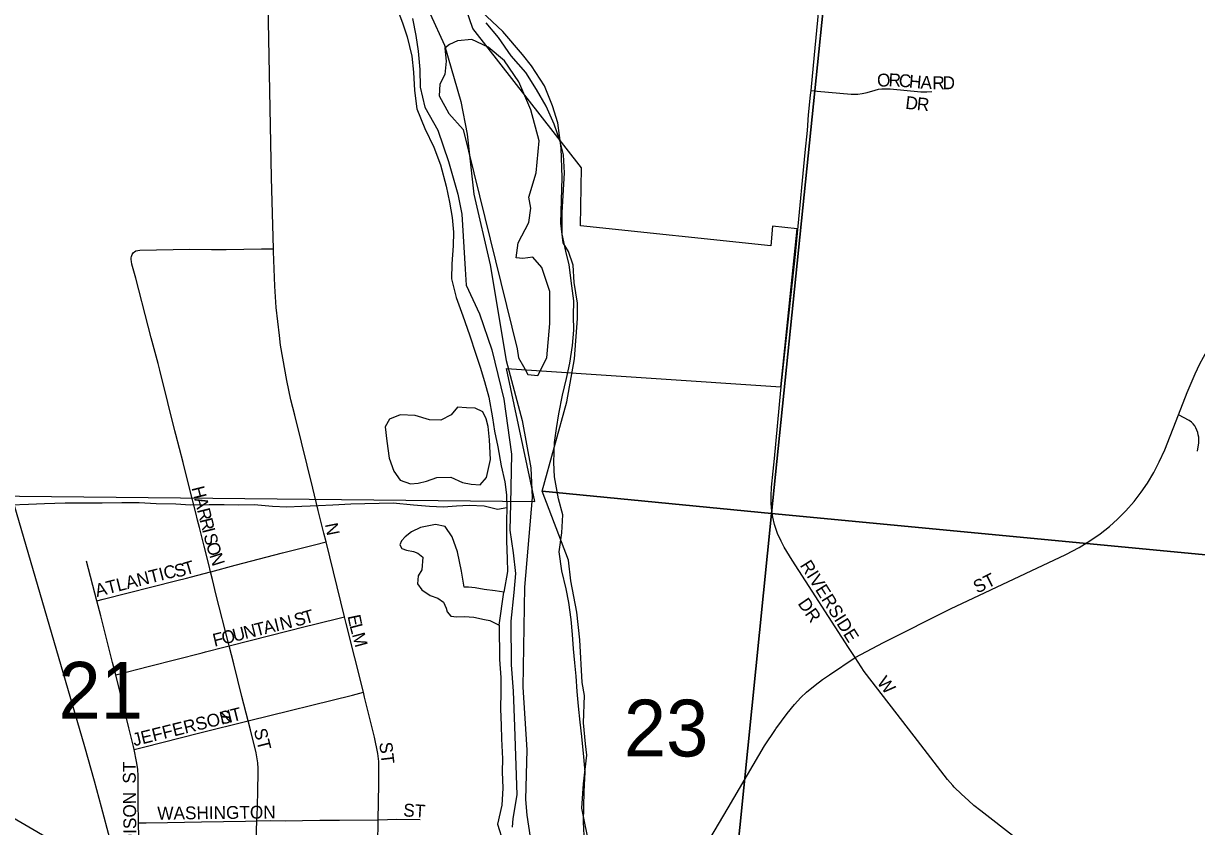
# Model space of a CAD drawing. Extents: x 0 to 680, y 0 to 440.
# Drawn here: x 476.14 to 491.37, y 337.6 to 348.03 of the extents above; entities that cross this region are included whole.
import ezdxf

# ---------------------------------------------------------------- set-up
doc = ezdxf.new("R2010")
doc.units = 0
for name, color, linetype in [('GM_X_City_Street', 7, 'Continuous'), ('GM_X_City_Street_Text', 7, 'Continuous'), ('GM_X_Corporation', 7, 'Continuous'), ('GM_X_County_Road', 7, 'Continuous'), ('GM_X_Major_River', 7, 'Continuous'), ('GM_X_Minor_Lake', 7, 'Continuous'), ('GM_X_Minor_River', 7, 'Continuous'), ('GM_X_Rail_Line', 7, 'Continuous'), ('GM_X_Section', 7, 'Continuous'), ('GM_X_Section_Text', 7, 'Continuous'), ('GM_X_State_Route', 7, 'Continuous'), ('GM_X_Township', 7, 'Continuous')]:
    doc.layers.add(name, color=color, linetype=linetype)

msp = doc.modelspace()

# ---------------------------------------------------------------- linework, layer by layer
at = {"layer": 'GM_X_City_Street'}
for points in [[(486.317, 346.64), (486.333, 346.84), (486.358, 347.097)], [(486.365, 347.156), (486.443, 347.15), (486.886, 347.112), (486.973, 347.112), (487.028, 347.117), (487.092, 347.132), (487.197, 347.164), (487.241, 347.175), (487.286, 347.18), (487.392, 347.181), (487.792, 347.139), (487.868, 347.139), (487.934, 347.145)], [(491.136, 342.946), (491.25, 343.237), (491.355, 343.478), (491.416, 343.607), (491.511, 343.78), (491.598, 343.921), (491.711, 344.083), (491.826, 344.231), (491.933, 344.356), (492.048, 344.475), (492.16, 344.58), (492.278, 344.681), (492.4, 344.774), (492.536, 344.867), (492.687, 344.959), (492.738, 344.987)], [(485.973, 343.265), (485.985, 343.39)], [(486.937, 339.793), (486.85, 339.925), (486.12, 341.057), (486.017, 341.226), (485.976, 341.304), (485.931, 341.406), (485.892, 341.522), (485.868, 341.619), (485.855, 341.696), (485.846, 341.795), (485.845, 341.895), (485.852, 342.006), (485.872, 342.213), (485.889, 342.377), (485.973, 343.265)], [(486.937, 339.793), (487.305, 339.989), (488.178, 340.425), (489.672, 341.132), (489.845, 341.225), (489.985, 341.31), (490.119, 341.402), (490.24, 341.496), (490.345, 341.59), (490.452, 341.698), (490.56, 341.82), (490.654, 341.94), (490.734, 342.057), (490.816, 342.198), (490.886, 342.334), (490.958, 342.492), (491.136, 342.946)], [(491.385, 342.472), (491.401, 342.583), (491.402, 342.606), (491.401, 342.63), (491.399, 342.656), (491.394, 342.685), (491.386, 342.716), (491.376, 342.745), (491.363, 342.776), (491.347, 342.803), (491.328, 342.828), (491.307, 342.851), (491.274, 342.874), (491.136, 342.946)], [(478.399, 341.58), (478.375, 341.674), (478.294, 341.994)], [(479.987, 341.616), (479.964, 341.705), (479.897, 341.994)], [(478.566, 340.907), (478.544, 341), (478.483, 341.239), (478.424, 341.481), (478.399, 341.58)], [(480.067, 341.296), (480.039, 341.41), (479.987, 341.616)], [(478.566, 340.907), (478.57, 340.908), (478.888, 340.992), (479.503, 341.152), (479.917, 341.258), (480.067, 341.296)], [(480.305, 340.321), (480.067, 341.296)], [(477.09, 340.53), (476.955, 341.045)], [(477.09, 340.53), (477.172, 340.551), (478.127, 340.796), (478.254, 340.826), (478.317, 340.842), (478.566, 340.907)], [(478.808, 339.947), (478.8, 339.979), (478.641, 340.606), (478.59, 340.807), (478.566, 340.907)], [(477.335, 339.57), (477.295, 339.731), (477.141, 340.336), (477.09, 340.53)], [(478.808, 339.947), (479.081, 340.017), (479.811, 340.201), (479.905, 340.221), (480.305, 340.321)], [(480.552, 339.342), (480.326, 340.238), (480.305, 340.321)], [(477.335, 339.57), (477.775, 339.68), (478.459, 339.855), (478.501, 339.866), (478.741, 339.93), (478.808, 339.947)], [(479.054, 338.973), (478.972, 339.288), (478.868, 339.714), (478.808, 339.947)], [(485.902, 338.859), (485.907, 338.868), (486.053, 339.068), (486.149, 339.183), (486.234, 339.274), (486.308, 339.345), (486.417, 339.437), (486.514, 339.51), (486.606, 339.571), (486.937, 339.793)], [(488.208, 338.13), (488.138, 338.212), (487.702, 338.773), (487.054, 339.614), (486.937, 339.793)], [(477.574, 338.598), (477.565, 338.638), (477.504, 338.882), (477.335, 339.57)], [(479.054, 338.973), (479.072, 338.977), (480.411, 339.307), (480.552, 339.342)], [(480.753, 338.429), (480.753, 338.443), (480.741, 338.548), (480.697, 338.76), (480.567, 339.281), (480.552, 339.342)], [(477.574, 338.598), (477.694, 338.628), (478.426, 338.814), (479.054, 338.973)], [(479.168, 337.672), (479.171, 337.765), (479.175, 337.842), (479.182, 338.083), (479.185, 338.28), (479.185, 338.353), (479.179, 338.426), (479.157, 338.555), (479.085, 338.854), (479.054, 338.973)], [(483.873, 335.438), (484.652, 336.765), (484.798, 337.015), (485.29, 337.844), (485.759, 338.648), (485.902, 338.859)], [(477.63, 337.647), (477.628, 337.925), (477.628, 338.113), (477.628, 338.256), (477.622, 338.343), (477.605, 338.445), (477.574, 338.598)], [(480.744, 337.688), (480.754, 338.15), (480.753, 338.429)], [(491.569, 335.689), (491.244, 335.821), (491.115, 335.885), (491.02, 335.942), (490.9, 336.022), (490.293, 336.474), (489.433, 337.13), (488.572, 337.804), (488.481, 337.871), (488.409, 337.935), (488.319, 338.018), (488.225, 338.112), (488.208, 338.13)], [(477.63, 337.647), (477.732, 337.649), (478.006, 337.652), (478.449, 337.66), (479.022, 337.669), (479.168, 337.672)], [(477.637, 336.754), (477.637, 336.932), (477.637, 337.158), (477.634, 337.461), (477.63, 337.647)], [(479.192, 337.193), (479.169, 337.226), (479.162, 337.241), (479.158, 337.255), (479.155, 337.295), (479.168, 337.672)], [(479.168, 337.672), (479.351, 337.676), (479.536, 337.675), (479.986, 337.68), (480.239, 337.68), (480.744, 337.688)], [(480.717, 336.294), (480.717, 336.294), (480.737, 337.365), (480.744, 337.688)], [(480.744, 337.688), (480.986, 337.693), (481.287, 337.689)]]:
    msp.add_lwpolyline(points, dxfattribs=at)
at = {"layer": 'GM_X_Corporation'}
msp.add_lwpolyline([(465.546, 366.947), (465.725, 357.839), (470.952, 357.872), (471.301, 356.258), (471.71, 354.898), (472.494, 352.709), (472.928, 350.734), (473.791, 348.477), (475.002, 344.613), (475.662, 341.892), (482.777, 341.822), (482.412, 343.548), (485.972, 343.309), (486.183, 345.363), (485.865, 345.397), (485.842, 345.14), (483.373, 345.4), (483.385, 346.155), (481.973, 347.962), (481.493, 349.356), (480.69, 351.687), (479.958, 356.311), (479.748, 356.3), (479.247, 359.865)], dxfattribs=at)
at = {"layer": 'GM_X_County_Road'}
for points in [[(479.385, 345.103), (479.357, 346.022), (479.314, 348.278), (479.305, 348.592), (479.299, 348.996), (479.289, 349.301), (479.257, 349.667), (479.181, 350.364)], [(486.365, 347.156), (486.408, 347.622), (486.463, 348.161), (486.502, 348.548)], [(486.358, 347.097), (486.365, 347.156)], [(485.985, 343.39), (486.162, 345.03), (486.188, 345.305), (486.288, 346.355), (486.317, 346.64)], [(477.549, 345.028), (477.558, 345.042), (477.568, 345.054), (477.577, 345.063)], [(477.577, 345.063), (477.596, 345.074), (477.621, 345.08), (477.647, 345.083), (478.296, 345.098), (478.578, 345.092), (478.771, 345.095), (479.227, 345.101), (479.385, 345.103)], [(479.897, 341.994), (479.746, 342.59), (479.659, 342.94), (479.611, 343.141), (479.559, 343.392), (479.506, 343.68), (479.476, 343.851), (479.46, 343.978), (479.419, 344.341), (479.401, 344.619), (479.386, 345.066), (479.385, 345.103)], [(477.796, 343.947), (477.756, 344.098), (477.595, 344.722), (477.546, 344.902), (477.538, 344.938), (477.536, 344.963), (477.536, 344.984), (477.539, 345.002), (477.549, 345.028)], [(477.908, 343.524), (477.886, 343.611), (477.796, 343.947)], [(478.011, 343.108), (477.908, 343.524)], [(478.116, 342.689), (478.102, 342.74), (478.011, 343.108)], [(478.294, 341.994), (478.21, 342.327), (478.116, 342.689)]]:
    msp.add_lwpolyline(points, dxfattribs=at)
at = {"layer": 'GM_X_Major_River'}
msp.add_line((482.316, 340.214), (482.375, 340.643), dxfattribs=at)
for points in [[(480.98, 348.245), (481.062, 348.022), (481.118, 347.854), (481.179, 347.605), (481.201, 347.397), (481.216, 347.156), (481.244, 346.922), (481.351, 346.665), (481.466, 346.422), (481.554, 346.192), (481.628, 345.916), (481.67, 345.708), (481.706, 345.507), (481.721, 345.319), (481.717, 345.139), (481.698, 344.905), (481.694, 344.711), (481.755, 344.469), (481.843, 344.233), (481.931, 343.983), (482.012, 343.734), (482.068, 343.566), (482.124, 343.377), (482.18, 343.175), (482.227, 342.907), (482.256, 342.732), (482.298, 342.531), (482.34, 342.282), (482.388, 342.074), (482.411, 341.906), (482.414, 341.739), (482.41, 341.565), (482.411, 341.311), (482.419, 341.077), (482.421, 340.91), (482.375, 340.643)], [(483.419, 337.483), (483.409, 337.657), (483.418, 338.052), (483.431, 338.305), (483.416, 338.506), (483.388, 338.768), (483.366, 338.955), (483.344, 339.163), (483.328, 339.351), (483.313, 339.552), (483.297, 339.726), (483.281, 339.907), (483.265, 340.094), (483.25, 340.289), (483.221, 340.51), (483.185, 340.685), (483.13, 340.92), (483.096, 341.168), (483.129, 341.415), (483.141, 341.649), (483.085, 341.857), (483.032, 342.139), (483.023, 342.327), (483.035, 342.587), (483.06, 342.767), (483.091, 342.96), (483.137, 343.2), (483.189, 343.419), (483.233, 343.619), (483.265, 343.846), (483.283, 344.046), (483.281, 344.233), (483.286, 344.427), (483.257, 344.621), (483.223, 344.896), (483.18, 345.071), (483.132, 345.293), (483.132, 345.574), (483.152, 345.868), (483.164, 346.088), (483.149, 346.322), (483.106, 346.497), (483.031, 346.72), (482.923, 346.956), (482.801, 347.173), (482.659, 347.39), (482.47, 347.609), (482.308, 347.846), (482.146, 348.037)], [(482.702, 345.771), (482.796, 346.09), (482.832, 346.504), (482.728, 346.907), (482.569, 347.272), (482.382, 347.544), (482.172, 347.723), (481.96, 347.821), (481.772, 347.805), (481.671, 347.754), (481.61, 347.709), (481.626, 347.541), (481.608, 347.368), (481.545, 347.242), (481.535, 347.089), (481.663, 346.858), (481.846, 346.653), (482.549, 343.802)], [(482.549, 343.802), (482.566, 343.688), (482.63, 343.573), (482.688, 343.471), (482.815, 343.455), (482.934, 343.686), (482.971, 344.133), (482.974, 344.548), (482.868, 344.858), (482.75, 344.994), (482.623, 344.977), (482.536, 344.986), (482.561, 345.179), (482.701, 345.443), (482.725, 345.63), (482.702, 345.771)], [(482.375, 340.643), (482.262, 340.659), (482.122, 340.676), (482.002, 340.699), (481.915, 340.707), (481.862, 340.709), (481.826, 340.917), (481.772, 341.165), (481.703, 341.361), (481.612, 341.497), (481.486, 341.52), (481.291, 341.484), (481.176, 341.427), (481.094, 341.362), (481.046, 341.309), (481.025, 341.256), (481.051, 341.209), (481.11, 341.187), (481.204, 341.172), (481.257, 341.151), (481.322, 341.096), (481.312, 340.935), (481.263, 340.856), (481.254, 340.75), (481.312, 340.675), (481.418, 340.599), (481.517, 340.563), (481.59, 340.514), (481.628, 340.433), (481.64, 340.386), (481.686, 340.332), (481.766, 340.323), (481.866, 340.327), (481.986, 340.318), (482.126, 340.288), (482.193, 340.273), (482.316, 340.214)], [(482.316, 340.214), (482.321, 339.769), (482.336, 339.534), (482.338, 339.347), (482.333, 339.126), (482.342, 338.912), (482.344, 338.738), (482.358, 338.477), (482.354, 338.31), (482.363, 338.096), (482.351, 337.876), (482.292, 337.63), (482.367, 337.394)]]:
    msp.add_lwpolyline(points, dxfattribs=at)
at = {"layer": 'GM_X_Minor_Lake'}
for points in [[(481.775, 343.044), (481.693, 342.946), (481.557, 342.875), (481.41, 342.879), (481.225, 342.937), (481.031, 342.948), (480.889, 342.891), (480.833, 342.792), (480.856, 342.604), (480.884, 342.383), (480.947, 342.214), (481.031, 342.099), (481.164, 342.049), (481.264, 342.06), (481.372, 342.084)], [(481.372, 342.084), (481.507, 342.134), (481.687, 342.137), (481.84, 342.067), (481.953, 342.044), (482.066, 342.035), (482.149, 342.133), (482.201, 342.366), (482.187, 342.62), (482.171, 342.794), (482.146, 342.895), (482.102, 342.983), (482.003, 343.032), (481.889, 343.035), (481.775, 343.044)]]:
    msp.add_lwpolyline(points, dxfattribs=at)
at = {"layer": 'GM_X_Minor_River'}
msp.add_lwpolyline([(482.414, 341.739), (482.293, 341.715), (482.12, 341.759), (481.926, 341.77), (481.759, 341.761), (481.591, 341.745), (481.411, 341.756), (481.204, 341.774), (480.937, 341.8), (480.389, 341.786), (480.154, 341.771), (479.967, 341.762), (479.753, 341.754), (479.558, 341.745), (479.371, 341.756), (479.131, 341.775), (478.93, 341.773), (478.743, 341.777), (478.549, 341.775), (478.308, 341.774), (478.115, 341.785), (477.861, 341.791), (477.64, 341.803), (477.413, 341.801), (477.159, 341.8), (476.925, 341.799), (476.677, 341.798), (476.41, 341.791), (476.202, 341.782), (475.975, 341.774)], dxfattribs=at)
at = {"layer": 'GM_X_Rail_Line'}
msp.add_lwpolyline([(477.258, 337.445), (477.152, 337.849), (477.06, 338.189), (476.932, 338.632), (476.045, 341.679), (475.126, 344.789), (474.467, 347.045), (473.249, 351.201), (472.764, 352.851), (472.23, 354.797), (472.128, 355.244), (472.052, 355.678), (471.968, 356.165), (471.882, 356.84), (471.781, 358.075), (471.631, 365.87)], dxfattribs=at)
at = {"layer": 'GM_X_Section'}
for points in [[(487.63, 359.026), (485.85, 341.665), (482.872, 341.954), (483.194, 343.116), (483.291, 343.675), (483.334, 344.195), (483.331, 344.395), (483.29, 344.663), (483.274, 344.89), (483.217, 345.065), (483.146, 345.18), (483.117, 345.434), (483.135, 346.028), (483.122, 346.408), (483.075, 346.736), (483.006, 346.958), (482.904, 347.22), (482.735, 347.477), (482.618, 347.626), (482.363, 347.924), (482.087, 348.183)], [(481.191, 348.093), (481.234, 347.872), (481.263, 347.671), (481.286, 347.43), (481.288, 347.203), (481.35, 346.942), (481.518, 346.645), (481.657, 346.235), (481.776, 345.813), (481.831, 345.551), (481.871, 344.836), (481.887, 344.629), (482.061, 344.259), (482.219, 343.789), (482.374, 343.151), (482.474, 342.435), (482.462, 341.788), (482.455, 341.448), (482.496, 341.153), (482.525, 340.886), (482.507, 340.639), (482.466, 340.266), (482.469, 339.699), (482.496, 339.358), (482.514, 338.897), (482.544, 338.009), (482.492, 337.703), (482.483, 337.589)], [(491.696, 332.311), (491.304, 332.432), (490.351, 332.877), (489.936, 333.125), (489.518, 333.279), (488.972, 333.383), (488.322, 333.589), (487.991, 333.715), (487.766, 333.846), (487.588, 333.929), (486.959, 334.208), (486.51, 334.457), (486.029, 334.8), (485.896, 334.856), (485.186, 335.056), (485.85, 341.665), (503.581, 339.978)]]:
    msp.add_lwpolyline(points, dxfattribs=at)
for points in [[(505.116, 357.444), (503.581, 339.978), (485.85, 341.665), (487.63, 359.026)], [(485.85, 341.665), (485.186, 335.056), (484.76, 335.871), (484.551, 336.096), (484.406, 336.218), (484.012, 336.559), (483.725, 336.912), (483.583, 337.135), (483.493, 337.323), (483.389, 337.839), (483.408, 338.153), (483.455, 338.526), (483.438, 338.673), (483.41, 338.947), (483.423, 339.301), (483.393, 339.468), (483.363, 340.022), (483.323, 340.384), (483.244, 340.792), (483.215, 341.06), (482.872, 341.954)]]:
    msp.add_lwpolyline(points, close=True, dxfattribs=at)
at = {"layer": 'GM_X_State_Route'}
msp.add_lwpolyline([(482.114, 334.092), (481.334, 334.55), (480.686, 334.945), (480.263, 335.203), (479.272, 335.789), (478.626, 336.171), (477.637, 336.754), (477.183, 337.019), (476.051, 337.68), (475.689, 337.891), (474.823, 338.397), (474.034, 338.859), (473.564, 339.135), (473.034, 339.447), (472.656, 339.669), (471.071, 340.602), (469.854, 341.32), (468.952, 341.852)], dxfattribs=at)
at = {"layer": 'GM_X_Township'}
msp.add_lwpolyline([(481.419, 348.152), (481.604, 347.746), (481.816, 347.014), (481.901, 346.591), (481.986, 345.812), (482.198, 344.892), (482.406, 343.65), (482.614, 342.871), (482.724, 342.258), (482.745, 341.872), (482.643, 340.707), (482.621, 339.408), (482.673, 338.595), (482.655, 337.952), (482.673, 337.747), (482.716, 337.462)], dxfattribs=at)
msp.add_lwpolyline([(481.419, 348.152), (481.604, 347.746), (481.816, 347.014), (481.901, 346.591), (481.986, 345.812), (482.198, 344.892), (482.406, 343.65), (482.614, 342.871), (482.724, 342.258), (482.745, 341.872), (482.643, 340.707), (482.621, 339.408), (482.673, 338.595), (482.655, 337.952), (482.673, 337.747), (482.716, 337.462)], dxfattribs=at)

# ---------------------------------------------------------------- texts
at = {"layer": 'GM_X_City_Street_Text'}
for s, height, rotation, p in [('O', 0.167, 3.9377, (487.228, 347.204)), ('R', 0.167, 357.6191, (487.369, 347.214)), ('C', 0.167, 354.8451, (487.499, 347.209)), ('H', 0.167, 354.7244, (487.631, 347.197)), ('A', 0.167, 357.0431, (487.784, 347.183)), ('R', 0.167, 359.9228, (487.94, 347.175)), ('D', 0.167, 359.9929, (488.073, 347.175)), ('D', 0.167, 353.2978, (487.584, 346.922)), ('R', 0.167, 354.4919, (487.733, 346.905)), ('H', 0.167, 284.3119, (478.318, 341.997)), ('A', 0.167, 284.3322, (478.354, 341.854)), ('R', 0.167, 284.3072, (478.39, 341.712)), ('R', 0.167, 284.3072, (478.423, 341.584)), ('I', 0.167, 284.3507, (478.456, 341.456)), ('S', 0.167, 284.6965, (478.474, 341.383)), ('N', 0.167, 281.3057, (480.051, 341.525)), ('O', 0.167, 286.7466, (478.506, 341.264)), ('N', 0.167, 287.5228, (478.549, 341.121)), ('ATLANTIC', 0.1669, 14.2356, (477.09, 340.58)), ('S', 0.167, 13.6254, (478.119, 340.83)), ('T', 0.167, 16.6455, (478.243, 340.86)), ('RIVERSIDE', 0.1669, 302.1721, (486.215, 340.992)), ('ST', 0.1669, 26.565, (488.524, 340.622)), ('DR', 0.1669, 304.508, (486.186, 340.495)), ('N', 0.167, 13.8976, (479.487, 340.149)), ('S', 0.167, 13.9037, (479.673, 340.195)), ('T', 0.167, 16.3413, (479.794, 340.225)), ('E', 0.167, 281.6368, (480.345, 340.333)), ('U', 0.167, 13.8976, (478.874, 339.997)), ('N', 0.167, 13.9037, (479.017, 340.033)), ('T', 0.167, 13.8714, (479.159, 340.068)), ('A', 0.167, 13.8976, (479.273, 340.096)), ('I', 0.167, 13.909, (479.416, 340.131)), ('L', 0.167, 284.7962, (480.371, 340.208)), ('F', 0.167, 13.9037, (478.618, 339.934)), ('O', 0.167, 13.8825, (478.732, 339.962)), ('M', 0.167, 285.2414, (480.402, 340.093)), ('W', 0.167, 308.6518, (487.212, 339.468)), ('JEFFERSON', 0.1669, 13.8508, (477.575, 338.641)), ('ST', 0.1669, 14.0427, (478.706, 338.92)), ('ST', 0.1669, 284.0298, (479.126, 338.853)), ('ST', 0.1669, 276.7084, (480.757, 338.687)), ('ST', 0.1669, 90, (477.595, 338.156)), ('MADISON', 0.1669, 90.7755, (477.61, 337.009)), ('ST', 0.1669, 356.1879, (481.065, 337.732)), ('WASHINGTON', 0.1669, 0.6153, (477.876, 337.688))]:
    msp.add_text(s, height=height, rotation=rotation, dxfattribs=at).set_placement(p)
at = {"layer": 'GM_X_Section_Text'}
for s, p in [('21', (476.591, 338.999)), ('23', (483.934, 338.509))]:
    msp.add_text(s, height=0.7377, rotation=0, dxfattribs=at).set_placement(p)

doc.saveas('drawing.dxf')
